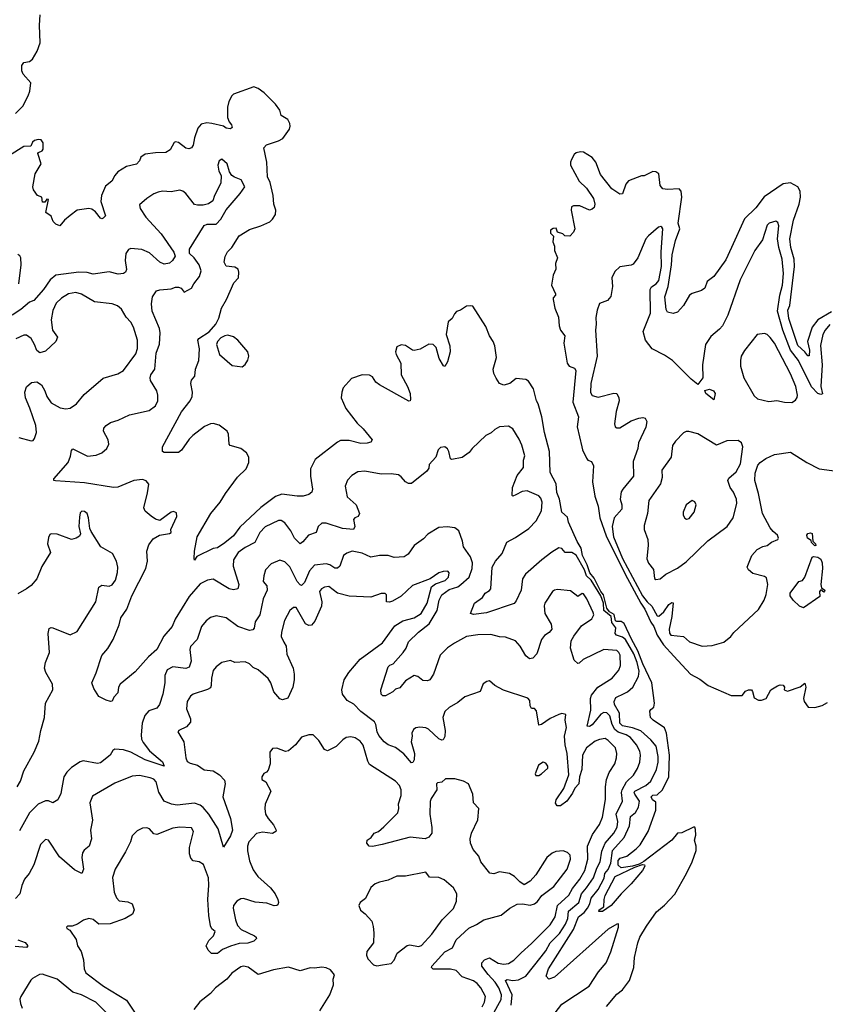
# Model space of a CAD drawing. Extents: x 1550320 to 1685906, y 509093 to 640511.
# Tile 530 of 532: x 1664377 to 1669946, y 611270 to 618082. Entities that reach past the tile are written whole.
import ezdxf

# ---------------------------------------------------------------- set-up
doc = ezdxf.new("R2010")
doc.units = 0

msp = doc.modelspace()

# ---------------------------------------------------------------- linework, layer by layer
at = {"layer": '0CON20XD'}
for points in [[(1664347.1, 617432.9), (1664397.6, 617482.4), (1664436.3, 617555), (1664447.8, 617587.8), (1664453.5, 617645), (1664401.9, 617705), (1664391.7, 617728.3), (1664392.2, 617765), (1664405, 617785.7), (1664445, 617792.5), (1664465, 617807.5), (1664496.7, 617865), (1664518.7, 617921.3), (1664514.5, 618045), (1664519.4, 618115)], [(1668434.3, 611255), (1668505, 611341.4), (1668545, 611369.5), (1668592, 611435), (1668623.1, 611525), (1668628.2, 611595), (1668650.4, 611695), (1668664.5, 611735), (1668710.5, 611810.5), (1668780.4, 611909.6), (1668834.2, 611955.8), (1668905, 612032.9), (1668986.5, 612175), (1669026.7, 612255), (1669053.7, 612335), (1669054.2, 612365), (1669041.5, 612405), (1669050.5, 612439.5), (1669049.3, 612479.3), (1669045.3, 612495.3), (1669035, 612496.4), (1668955, 612455.6), (1668925, 612453.8), (1668884.7, 612405.3), (1668691.4, 612258.6), (1668659.2, 612240.8), (1668613.4, 612226.6), (1668535, 612213.5), (1668513.5, 612233.5), (1668513.6, 612265), (1668529, 612281), (1668575, 612294.3), (1668639, 612345), (1668665.4, 612374.6), (1668721.4, 612465), (1668775, 612613.8), (1668775, 612668.8), (1668751.5, 612685), (1668743.4, 612705), (1668755, 612716.2), (1668785, 612720.5), (1668820.6, 612755), (1668864.4, 612845), (1668869.1, 612995), (1668848.9, 613145), (1668835, 613183.8), (1668755.4, 613235), (1668738.8, 613255), (1668732.3, 613297.7), (1668739.2, 613310.8), (1668760, 613325), (1668765.6, 613354.4), (1668747.3, 613495), (1668684.8, 613624.8), (1668649.8, 613715), (1668605.7, 613795.7), (1668555.4, 613905.3), (1668535, 613918.8), (1668505, 613918), (1668495, 613923.4), (1668486, 613966), (1668455, 613985.7), (1668435, 614010.6), (1668413.1, 614103.1), (1668395, 614126.4), (1668347.5, 614217.5), (1668317.5, 614255), (1668300.8, 614310.8), (1668268.1, 614375), (1668257.7, 614425), (1668230.9, 614470.9), (1668171.5, 614605), (1668165, 614640.5), (1668125.2, 614675.2), (1668107.6, 614765), (1668089.9, 614809.9), (1668085, 614870.5), (1668045, 614950), (1668040.6, 615095), (1668004.9, 615224.9), (1667985.5, 615335), (1667961.4, 615425), (1667948.8, 615445), (1667928, 615528), (1667895, 615581.2), (1667875, 615591.8), (1667810, 615600), (1667764.2, 615565.8), (1667725, 615552.5), (1667695, 615565.7), (1667670.8, 615600.8), (1667654.5, 615635), (1667649.1, 615665), (1667672.9, 615745), (1667660.8, 615825), (1667650, 615855), (1667624.4, 615894.4), (1667600.3, 615960.3), (1667508.9, 616098.9), (1667493.2, 616103.2), (1667465, 616099.5), (1667425, 616072), (1667397.7, 616062.3), (1667382.7, 616047.3), (1667366.2, 616015), (1667338.7, 615991.3), (1667326.1, 615905), (1667350.9, 615825), (1667352.1, 615785), (1667335, 615713.8), (1667316.4, 615683.6), (1667306.4, 615686.4), (1667277.2, 615737.2), (1667255, 615813.3), (1667235, 615833.8), (1667205, 615836.7), (1667145, 615803.3), (1667105, 615794), (1667092.5, 615795), (1667045, 615828), (1667015, 615832), (1666985, 615818.8), (1666976, 615785), (1666980, 615765), (1667012.9, 615705), (1667014.6, 615625), (1667057.7, 615545), (1667076.9, 615495), (1667079.2, 615455), (1667075.6, 615444.4), (1667067.7, 615442.3), (1666865.3, 615555.3), (1666839.4, 615575), (1666815, 615611.4), (1666795, 615623.1), (1666745, 615624.4), (1666671.5, 615598.5), (1666613.1, 615535), (1666602.9, 615505), (1666599.4, 615465), (1666632, 615392), (1666709.9, 615289.9), (1666752.4, 615252.4), (1666813.8, 615175), (1666805, 615158.8), (1666778.9, 615151.1), (1666735, 615149.7), (1666655, 615170.7), (1666595, 615169.6), (1666575, 615160), (1666420.5, 615039.5), (1666387.3, 614975), (1666386.2, 614925), (1666400.6, 614835), (1666395.7, 614814.3), (1666375, 614796.2), (1666336.1, 614786.1), (1666295, 614785.8), (1666188.9, 614798.9), (1666145, 614783.9), (1666043, 614707), (1665898.8, 614571.2), (1665855, 614511.4), (1665795, 614462.9), (1665745, 614428), (1665715, 614423.8), (1665600.7, 614369.3), (1665585, 614342.5), (1665582.5, 614355), (1665584.2, 614405), (1665604, 614505), (1665699.2, 614665), (1665762.7, 614745), (1665798.5, 614805), (1665882.9, 614917.1), (1665942.3, 614975), (1665961.7, 615018.3), (1665961.8, 615055), (1665944.5, 615085), (1665905, 615115.5), (1665831.2, 615135), (1665825.8, 615145), (1665820.5, 615215), (1665810.5, 615235), (1665755, 615276.8), (1665715, 615288.7), (1665695, 615286.7), (1665655, 615266.8), (1665574.3, 615205.7), (1665549.1, 615180.9), (1665495, 615103.8), (1665475, 615086.7), (1665375, 615087.5), (1665363.3, 615095), (1665364, 615126), (1665495, 615368.1), (1665554.7, 615445.3), (1665569.6, 615475), (1665570.9, 615505), (1665560, 615565), (1665565, 615587.5), (1665587.5, 615615), (1665592, 615665), (1665616, 615725), (1665620, 615805), (1665607.5, 615865), (1665615, 615876.7), (1665687.7, 615922.3), (1665733.8, 615975), (1665753.4, 616016.6), (1665772.8, 616087.2), (1665805.6, 616145), (1665858.2, 616261.8), (1665888.6, 616295), (1665892.9, 616335), (1665886.6, 616356.6), (1665865, 616370.8), (1665805, 616376.2), (1665789.4, 616405), (1665796.3, 616443.7), (1665814.6, 616475.4), (1665844.4, 616505.6), (1665893.3, 616586.7), (1665965, 616630.8), (1666045, 616655.8), (1666105, 616682.9), (1666125, 616701.4), (1666145, 616733.8), (1666147.5, 616765), (1666133.6, 616805), (1666128.2, 616865), (1666107.5, 616955), (1666090, 616995), (1666085.4, 617095), (1666064, 617195), (1666083.6, 617216.4), (1666165, 617243.1), (1666195, 617260.6), (1666241.4, 617325), (1666247.1, 617345), (1666244.3, 617364.3), (1666231.2, 617391.2), (1666185, 617420), (1666174.4, 617455), (1666145, 617497.7), (1666066.4, 617575), (1666025, 617606.6), (1665995, 617617.3), (1665855, 617565.5), (1665843.3, 617555), (1665822.5, 617515), (1665813.3, 617476.7), (1665814.4, 617404.4), (1665824.2, 617374.2), (1665840, 617355), (1665846.2, 617335), (1665834, 617326), (1665805, 617331.9), (1665785, 617346), (1665705.6, 617364.4), (1665671.7, 617368.3), (1665631.3, 617358.7), (1665608, 617332), (1665585.4, 617265), (1665576.9, 617213.1), (1665563.8, 617195), (1665545, 617188.6), (1665525, 617192), (1665475, 617233.3), (1665455, 617237.5), (1665445, 617232.5), (1665417.6, 617182.4), (1665387.2, 617162.8), (1665315, 617161.5), (1665245, 617150.6), (1665215, 617130), (1665204.4, 617105), (1665185, 617081.9), (1665115, 617065.5), (1665055, 617028.2), (1665034.4, 617005), (1665013.1, 616965), (1664970.3, 616929.7), (1664942.9, 616865), (1664938.5, 616825), (1664970.8, 616725), (1664955, 616708), (1664945, 616703.8), (1664935, 616708.8), (1664901.6, 616751.6), (1664875, 616770), (1664855, 616774.6), (1664775, 616763.1), (1664725, 616727.3), (1664687.5, 616695), (1664655, 616656.2), (1664627.7, 616667.7), (1664607.5, 616685), (1664595, 616723.3), (1664558.3, 616748.3), (1664577, 616837), (1664565, 616840), (1664551.7, 616818.3), (1664535, 616820), (1664530, 616855), (1664500, 616865), (1664472.5, 616905), (1664466.7, 616925), (1664484.2, 617015), (1664526.1, 617083.9), (1664501.2, 617155), (1664505.9, 617164.1), (1664532.5, 617175), (1664538.2, 617185), (1664539.2, 617229.2), (1664525, 617250.6), (1664505, 617253.1), (1664478.6, 617245), (1664465.3, 617234.7), (1664454.2, 617205.8), (1664405, 617203.9), (1664306.9, 617143.1)], [(1666762.3, 614957.7), (1666715, 614954.2), (1666672.1, 614927.9), (1666644, 614896), (1666626.2, 614855), (1666640.6, 614780.6), (1666701.9, 614725), (1666725.7, 614665), (1666716.2, 614645), (1666693.4, 614636.6), (1666684.2, 614625), (1666692.9, 614575), (1666685.6, 614554.4), (1666607.6, 614562.4), (1666495, 614598.2), (1666465, 614598.6), (1666439.5, 614575), (1666426.7, 614533.3), (1666374.1, 614515.9), (1666335, 614468.6), (1666315, 614455.8), (1666277.3, 614495), (1666250.9, 614545), (1666210.3, 614600.2), (1666185, 614616.5), (1666165, 614618.2), (1666075, 614573.8), (1666036.8, 614535), (1666002.5, 614465), (1665935, 614431.5), (1665887.9, 614395), (1665854.8, 614345.2), (1665851.6, 614301.6), (1665891.2, 614175), (1665885.5, 614144.5), (1665855, 614137.3), (1665825, 614143.8), (1665715, 614211.1), (1665675, 614205.4), (1665625, 614179.2), (1665548.6, 614091.4), (1665451.8, 613935), (1665430, 613885), (1665373.6, 613816.4), (1665324.7, 613725.3), (1665266.2, 613673.8), (1665175, 613569.2), (1665072, 613485), (1665060, 613465), (1665056, 613425), (1665026.7, 613395), (1665015, 613367.5), (1665005, 613364), (1664975, 613374.2), (1664925, 613400), (1664888.8, 613455), (1664876.2, 613495), (1664905, 613563.8), (1664945, 613684), (1664985, 613731.4), (1665022.5, 613795), (1665065.5, 613894.5), (1665077, 613943), (1665116.9, 614003.1), (1665151.5, 614095), (1665249.2, 614285), (1665261.2, 614335), (1665256.7, 614405), (1665270.3, 614449.7), (1665300.7, 614489.3), (1665343.9, 614516.1), (1665412.7, 614527.3), (1665423.8, 614535), (1665421.9, 614555), (1665464, 614645), (1665460.7, 614670.7), (1665439.2, 614679.2), (1665425, 614675.8), (1665345, 614618), (1665315, 614626), (1665286.6, 614646.6), (1665245, 614682.5), (1665234.4, 614705), (1665261.1, 614808.9), (1665269.7, 614869.7), (1665250.7, 614890.7), (1665225, 614900.5), (1665165, 614893.3), (1665055, 614846.9), (1665025.5, 614844.5), (1664825, 614876.7), (1664625, 614890.8), (1664613.3, 614895), (1664612, 614905), (1664710.9, 615019.1), (1664728, 615062), (1664735, 615102.5), (1664745, 615113.8), (1664845, 615062.9), (1664905, 615068.1), (1664945, 615084.3), (1664979.2, 615115), (1664992.9, 615145), (1664989.4, 615175), (1664955.8, 615235), (1664959.2, 615255), (1664974.5, 615275.5), (1665005, 615294.3), (1665058.7, 615311.3), (1665135, 615348.1), (1665271.8, 615378.2), (1665315, 615410.8), (1665330.9, 615445), (1665331.5, 615485), (1665325, 615513.8), (1665281.9, 615585), (1665278.9, 615605), (1665284.4, 615625), (1665311.9, 615665), (1665319.2, 615775), (1665342.2, 615837.8), (1665348.5, 615915), (1665344.4, 615945), (1665293.3, 616065), (1665288.1, 616115), (1665295.8, 616165), (1665323, 616207), (1665345, 616213.8), (1665425, 616218.8), (1665455, 616231.2), (1665475, 616231.2), (1665493.9, 616223.9), (1665515, 616196.2), (1665563.8, 616225), (1665580, 616255), (1665620.6, 616305), (1665632.2, 616345), (1665618.6, 616385), (1665583.8, 616435), (1665550, 616465), (1665550, 616495), (1665651.1, 616658.9), (1665672.1, 616667.9), (1665735, 616666.7), (1665768.1, 616701.9), (1665804.1, 616765.9), (1665901.3, 616878.7), (1665932.5, 616925), (1665908, 616975), (1665861.9, 616991.9), (1665843.3, 617005), (1665828.3, 617028.3), (1665811.2, 617085), (1665775, 617116), (1665756.7, 617105), (1665746.7, 617075), (1665754, 617035), (1665768.8, 617005), (1665768.3, 616951.7), (1665724, 616865), (1665712.3, 616827.7), (1665682.7, 616807.3), (1665645, 616798), (1665605, 616798), (1665585, 616804.3), (1665525, 616879.2), (1665505, 616896), (1665485, 616902), (1665425, 616892), (1665365, 616894.4), (1665335, 616888.6), (1665303.6, 616876.4), (1665256.2, 616845), (1665205, 616800), (1665208.8, 616775), (1665249.2, 616715), (1665355, 616601.2), (1665442.7, 616472.7), (1665451.2, 616445), (1665433.8, 616415), (1665411.7, 616398.3), (1665375, 616391.1), (1665345, 616404.4), (1665275, 616469.1), (1665222.2, 616492.2), (1665145, 616498.8), (1665128.3, 616491.7), (1665110, 616465), (1665105.8, 616415.8), (1665115.8, 616354.2), (1665108, 616335), (1665095, 616325.7), (1665057.6, 616322.4), (1664995, 616337.7), (1664885, 616322.2), (1664843.6, 616333.6), (1664785.4, 616335.4), (1664626.6, 616313.4), (1664586.8, 616283.2), (1664540.3, 616215), (1664475, 616138), (1664445, 616127.1), (1664385, 616077.3), (1664325, 616038)], [(1669989.4, 616060.6), (1669895, 616006.4), (1669855, 615955.4), (1669823.7, 615855), (1669837.7, 615795), (1669835, 615756.2), (1669825, 615755.6), (1669804.6, 615784.6), (1669756.7, 615826.7), (1669695, 616014.5), (1669688.3, 616071.7), (1669700.1, 616105), (1669733, 616375), (1669730.7, 616425), (1669706.9, 616506.9), (1669700.1, 616565), (1669725.4, 616695), (1669764.8, 616805), (1669775.9, 616855), (1669773.6, 616895), (1669756.2, 616925), (1669705, 616952.4), (1669655, 616946.7), (1669524.2, 616855.8), (1669465, 616780.5), (1669387.5, 616705), (1669296.7, 616505), (1669258.4, 616421.6), (1669175, 616305.8), (1669128.5, 616271.5), (1669112.9, 616225), (1669090.9, 616209.1), (1669025, 616187.9), (1669006.5, 616175), (1668966.3, 616103.6), (1668925, 616059.4), (1668895, 616048.8), (1668855, 616058.9), (1668845.9, 616075.9), (1668835.8, 616165), (1668860.4, 616235), (1668883.8, 616386.2), (1668887.5, 616455), (1668911.5, 616555), (1668940.1, 616635), (1668928.9, 616675), (1668955.2, 616855), (1668948.8, 616895), (1668935, 616911.5), (1668855, 616908), (1668822.7, 616912.7), (1668805.3, 616935.3), (1668795.4, 617015), (1668775, 617030), (1668755, 617030.6), (1668695, 617002), (1668675, 617001.2), (1668585, 616967.1), (1668568.1, 616945), (1668545, 616877.5), (1668525, 616875.8), (1668470.9, 616910.9), (1668391.1, 617011.1), (1668359.1, 617095), (1668335, 617129.4), (1668275, 617164.2), (1668255, 617167.5), (1668225, 617161.2), (1668210.9, 617149.1), (1668191.4, 617115), (1668184.4, 617095), (1668185.6, 617075), (1668245.6, 616965), (1668295.5, 616915.5), (1668344, 616845), (1668354, 616805), (1668347.5, 616782.5), (1668335, 616770), (1668315.9, 616764.1), (1668250, 616795), (1668206.4, 616793.6), (1668192.3, 616787.7), (1668188.8, 616765), (1668213.8, 616635), (1668205, 616612.5), (1668180, 616585), (1668146.7, 616586.7), (1668130.7, 616600.7), (1668095, 616612.5), (1668085, 616640), (1668065, 616637.5), (1668047.5, 616625), (1668047.5, 616605), (1668067.5, 616585), (1668063.3, 616545), (1668073.3, 616515), (1668073.8, 616485), (1668093.8, 616435), (1668082, 616395), (1668082.5, 616355), (1668064.2, 616315), (1668054.4, 616245), (1668080, 616185), (1668081.2, 616175), (1668065, 616156.7), (1668064.3, 616145), (1668075.6, 616085), (1668102.9, 616025), (1668105.6, 615965), (1668116.7, 615935), (1668145.5, 615895), (1668138.9, 615845), (1668162.5, 615705), (1668175, 615684.4), (1668212.1, 615672.1), (1668221.8, 615655), (1668200.2, 615435), (1668239.4, 615335), (1668231.6, 615265), (1668263.9, 615126.1), (1668267.5, 615105), (1668295, 615048.6), (1668305, 615035.6), (1668329.2, 615025), (1668344.4, 614995), (1668337.5, 614885), (1668353, 614785), (1668376.5, 614716.5), (1668386.4, 614635), (1668431.7, 614511.7), (1668562.2, 614245), (1668671.2, 614045), (1668698.7, 614005), (1668740, 613915), (1668760, 613885), (1668783.1, 613825), (1668827.2, 613757.2), (1668898.5, 613678.5), (1669015, 613554.1), (1669078.7, 613518.7), (1669136.1, 613475), (1669295, 613405.9), (1669372.7, 613407.3), (1669395, 613436), (1669415, 613446), (1669435, 613446.2), (1669443.9, 613433.9), (1669455, 613390), (1669485, 613374.3), (1669505, 613374.2), (1669537.5, 613385), (1669570, 613445), (1669616.1, 613473.9), (1669635, 613480), (1669655, 613477.5), (1669663.3, 613465), (1669661.2, 613445), (1669685, 613437.3), (1669773.3, 613466.7), (1669805, 613492.5), (1669811.4, 613465), (1669795.4, 613385), (1669799.4, 613365), (1669828.4, 613325), (1669875, 613322.7)], [(1669977.3, 615972.7), (1669945.3, 615935), (1669929.2, 615905), (1669912.2, 615827.8), (1669923.6, 615693.6), (1669914.8, 615545), (1669926, 615494), (1669915, 615489.2), (1669895, 615495.2), (1669851.3, 615541.3), (1669761.1, 615725), (1669706.8, 615795), (1669653.7, 615935), (1669615.6, 616065), (1669632.9, 616175), (1669651.3, 616245), (1669657, 616327), (1669648.4, 616425), (1669625.8, 616505), (1669616.2, 616565), (1669625.4, 616655.4), (1669618.5, 616678.5), (1669605, 616687.5), (1669559.2, 616675), (1669545, 616661.1), (1669511.1, 616558.9), (1669459.5, 616485), (1669357.1, 616282.9), (1669272.4, 616037.6), (1669235.5, 615965), (1669215, 615940.6), (1669155, 615890), (1669118.1, 615835), (1669096.2, 615695), (1669099.2, 615605), (1669065, 615557.5), (1669018, 615595), (1668888.8, 615725), (1668835, 615762), (1668748.8, 615805), (1668703.6, 615863.6), (1668687.8, 615925), (1668738.1, 616051.9), (1668736.5, 616215), (1668745.8, 616234.3), (1668776.1, 616255), (1668795, 616277.8), (1668814.2, 616375), (1668812.5, 616475), (1668822, 616635), (1668817.3, 616647.3), (1668809.3, 616650.7), (1668793.6, 616646.4), (1668723.1, 616586.9), (1668705.7, 616565), (1668650.4, 616435), (1668618.4, 616391.6), (1668605, 616384.5), (1668526.8, 616373.2), (1668490.7, 616339.3), (1668471.1, 616295), (1668475.5, 616235), (1668463.5, 616166.5), (1668441.2, 616138.8), (1668385, 616118.8), (1668368.3, 616071.7), (1668359.5, 616020.5), (1668362.9, 615975), (1668357.8, 615935), (1668368.2, 615755), (1668325.9, 615565), (1668322.8, 615502.8), (1668335, 615482.9), (1668375, 615471.5), (1668485, 615498), (1668505, 615496.2), (1668520, 615465), (1668520.8, 615445), (1668499.8, 615370.2), (1668488.6, 615285), (1668494.4, 615264.4), (1668505, 615258), (1668525, 615259.2), (1668605, 615306), (1668656.1, 615326.1), (1668685, 615330), (1668700, 615325), (1668713, 615303), (1668705, 615262.5), (1668654.5, 615155), (1668649.2, 615115), (1668618.6, 615025), (1668620, 614925), (1668546, 614835), (1668535.8, 614815), (1668528.1, 614765), (1668539.1, 614725), (1668539.2, 614695), (1668486.5, 614635), (1668473.1, 614575), (1668481.7, 614505), (1668544.3, 614355), (1668682.2, 614095), (1668714.5, 614055), (1668747.1, 614025), (1668785, 613956.9), (1668795, 613954.6), (1668830.4, 613985), (1668865, 614035.7), (1668885, 614050), (1668895, 614047.5), (1668886.1, 613953.9), (1668866.9, 613865), (1668868.8, 613838.8), (1668878, 613825), (1668966.7, 613815), (1669007.3, 613777.3), (1669095, 613747.1)], [(1664371.1, 616255), (1664388, 616385), (1664384.6, 616434.6), (1664378.6, 616448.6), (1664365, 616458.1)], [(1664526.8, 615556.8), (1664550.9, 615515), (1664565, 615474), (1664595, 615431.9), (1664657.4, 615397.4), (1664695, 615389.2), (1664725, 615394.3), (1664769.2, 615425), (1664821.9, 615488.1), (1664955, 615601.4), (1665055, 615631.5), (1665095, 615654.4), (1665178.8, 615771.2), (1665192.1, 615807.9), (1665191.6, 615865), (1665163.6, 615955), (1665145, 615990), (1665113.5, 616023.5), (1665079.8, 616079.8), (1665052.6, 616102.6), (1665015, 616115.5), (1664895, 616130), (1664805, 616183.6), (1664765, 616194.5), (1664713.8, 616185), (1664665, 616155.7), (1664628.3, 616121.7), (1664605, 616070), (1664593.4, 616005), (1664603.3, 615933.3), (1664637.5, 615885), (1664627.1, 615855), (1664555, 615788.6), (1664515, 615776), (1664495, 615793.3), (1664479.4, 615835), (1664455, 615876), (1664425, 615898.6), (1664405, 615899.4), (1664350, 615875)], [(1665915, 615680.8), (1665935, 615696.2), (1665955, 615727.5), (1665960, 615755), (1665954, 615785), (1665885, 615865.8), (1665855, 615887.1), (1665815, 615898.6), (1665794.3, 615895.7), (1665768.3, 615881.7), (1665744.3, 615855.7), (1665737.5, 615835), (1665757.5, 615765), (1665845, 615690), (1665915, 615680.8)], [(1669715, 615434.2), (1669740.3, 615449.7), (1669752.1, 615467.9), (1669754.4, 615485), (1669742.2, 615545), (1669705, 615630.8), (1669595, 615843.1), (1669565, 615883.1), (1669545, 615904.2), (1669525, 615911.4), (1669475.8, 615904.2), (1669386.6, 615793.4), (1669365.7, 615755), (1669359.2, 615725), (1669360, 615685), (1669382.5, 615605), (1669455, 615480.8), (1669477.8, 615457.8), (1669555, 615440), (1669611.7, 615448.3), (1669663.9, 615436.1), (1669715, 615434.2)], [(1664371.9, 615191.9), (1664455, 615168), (1664468.8, 615171.2), (1664480, 615185), (1664492.5, 615225), (1664488.6, 615275), (1664447.8, 615395), (1664416.2, 615466.2), (1664411.7, 615505), (1664425, 615541.9), (1664457.6, 615572.4), (1664495, 615577.5), (1664526.8, 615556.8)], [(1669175, 615452.5), (1669121.2, 615495), (1669114, 615516), (1669145, 615526.2), (1669173.9, 615513.9), (1669183.8, 615495), (1669175, 615452.5)], [(1668077.7, 611212.3), (1668125, 611270.4), (1668313.3, 611395), (1668377.3, 611495), (1668432.2, 611557.8), (1668464.5, 611634.5), (1668516.9, 611805), (1668516.1, 611826.1), (1668505, 611825.8), (1668445, 611790), (1668075, 611457.8), (1668035, 611444), (1668016.1, 611466.1), (1668031.5, 611515), (1668205, 611787.8), (1668241.2, 611875), (1668279, 611905), (1668302.2, 611935), (1668317.8, 611965), (1668327.6, 612005), (1668375.1, 612064.9), (1668417.5, 612142.5), (1668423, 612175), (1668446, 612204), (1668464.3, 612245.7), (1668474.8, 612335), (1668556.7, 612425), (1668592.8, 612505), (1668600.1, 612569.9), (1668633.5, 612596.5), (1668654.8, 612635), (1668660.8, 612675), (1668629.2, 612725), (1668624.7, 612735), (1668628.5, 612745), (1668705, 612784.1), (1668741.2, 612815), (1668778.8, 612895), (1668790, 612945), (1668790.2, 612985), (1668777.1, 613055), (1668740.5, 613100.5), (1668671.9, 613161.9), (1668613.5, 613183.5), (1668545, 613197.2), (1668525.3, 613215), (1668524.5, 613285), (1668490, 613345), (1668485.6, 613365), (1668497.8, 613392.2), (1668555, 613420.4), (1668577.9, 613432.1), (1668615.3, 613465), (1668655, 613538.1), (1668660.3, 613575), (1668644.7, 613635), (1668623, 613695), (1668565, 613794.8), (1668545, 613810.4), (1668501.9, 613825), (1668492.7, 613835), (1668497.3, 613875), (1668470.9, 613910.9), (1668465, 613953), (1668416.3, 613995), (1668411.8, 614045), (1668393.9, 614095), (1668327.4, 614205), (1668296.2, 614235), (1668282, 614275), (1668225, 614376.6), (1668195, 614395.6), (1668147, 614397), (1668125, 614424), (1668105, 614427.5), (1668055, 614398.2), (1667985.6, 614345), (1667872.5, 614245), (1667853.5, 614213.5), (1667844.6, 614135), (1667809.1, 614060.9), (1667795, 614044), (1667605, 613978.5), (1667515, 613966.2), (1667493.8, 613975), (1667521.2, 614045), (1667577.5, 614085), (1667595.8, 614115), (1667625, 614133.3), (1667632.9, 614145), (1667644.1, 614295), (1667666, 614335), (1667711.2, 614388.8), (1667743.5, 614466.5), (1667805, 614500), (1667897.2, 614562.8), (1667947.1, 614615), (1667984.1, 614685), (1667990, 614745), (1667980.8, 614770.8), (1667965, 614787.2), (1667885, 614822.5), (1667851.7, 614818.3), (1667805.8, 614794.3), (1667786.4, 614786.4), (1667781.1, 614791.1), (1667784, 614845), (1667815, 614929.2), (1667860, 614985), (1667860.8, 615035), (1667868.1, 615065), (1667848.7, 615138.7), (1667830.8, 615180.8), (1667785, 615252.5), (1667755, 615269.2), (1667695, 615266), (1667662.7, 615247.3), (1667637.3, 615222.7), (1667600, 615205), (1667504.5, 615115.5), (1667485, 615087.5), (1667435, 615052.5), (1667365, 615040), (1667355, 615043.3), (1667344.4, 615095), (1667333.9, 615113.9), (1667315, 615126.5), (1667285, 615121.4), (1667270.6, 615105), (1667254.3, 615055.7), (1667207.5, 615005), (1667205, 614980), (1667190.5, 614959.5), (1667085.8, 614874.2), (1667065, 614874.2), (1667045, 614883.8), (1667015, 614920), (1666995, 614932.5), (1666945, 614940), (1666875, 614936.7), (1666762.3, 614957.7)], [(1668775, 614210), (1668805, 614214.2), (1668843.8, 614246.2), (1668925, 614288.5), (1668985, 614330.9), (1669135, 614475.6), (1669267.1, 614575), (1669308.5, 614635), (1669335.6, 614735), (1669332.5, 614765), (1669312.5, 614812.5), (1669288.5, 614845), (1669272.5, 614895), (1669278.9, 614911.1), (1669330.4, 614955), (1669359.8, 615010.2), (1669377, 615127), (1669368, 615155), (1669345, 615170), (1669265, 615168.6), (1669195, 615138.6), (1669066, 615216), (1669003.9, 615233.9), (1668985, 615233.8), (1668967, 615223), (1668910, 615165), (1668889.2, 615135), (1668880, 615055), (1668816.7, 614965), (1668818.2, 614915), (1668808, 614872), (1668726.9, 614755), (1668716.5, 614665), (1668693.4, 614583.4), (1668694.5, 614554.5), (1668719.2, 614485), (1668722.7, 614447.3), (1668713, 614353), (1668725, 614322.5), (1668758.7, 614278.7), (1668766.4, 614216.4), (1668775, 614210)], [(1669095, 613747.1), (1669165, 613752.9), (1669245, 613775.8), (1669294.2, 613815), (1669315, 613841.4), (1669485, 614001.4), (1669524.7, 614065.3), (1669537.7, 614105), (1669548.5, 614175), (1669539.6, 614219.6), (1669525, 614230.5), (1669445, 614250.6), (1669414.2, 614275), (1669405.8, 614295), (1669438.6, 614375), (1669475, 614415.8), (1669515, 614437.1), (1669545.4, 614444.6), (1669575, 614468), (1669617.5, 614485), (1669623.3, 614495), (1669616.7, 614515), (1669585, 614540), (1669565.4, 614565.4), (1669512.1, 614665), (1669484.3, 614805), (1669458.2, 614895), (1669461.5, 614945), (1669480.8, 614999.1), (1669495, 615018.5), (1669535, 615045.4), (1669595, 615073.1), (1669705, 615089.2), (1669817.7, 615017.7), (1669905, 614974), (1670025, 614958.6)], [(1668986.1, 614626.1), (1669005, 614630), (1669039.2, 614675), (1669053.3, 614725), (1669045, 614746.7), (1669025, 614756.2), (1668983.6, 614726.4), (1668963.1, 614675), (1668964.4, 614655), (1668975, 614633.3), (1668986.1, 614626.1)], [(1664360, 612775), (1664381.5, 612815), (1664406.5, 612885), (1664477.8, 613015), (1664509.8, 613090.2), (1664521.9, 613165), (1664547.8, 613255), (1664555.5, 613354.5), (1664605.5, 613445), (1664604.4, 613485), (1664557.5, 613565), (1664549.3, 613595), (1664554.5, 613635), (1664581.9, 613705), (1664573.1, 613835), (1664580.8, 613869.2), (1664594.1, 613875.9), (1664606.4, 613873.6), (1664725, 613825.7), (1664775, 613849.2), (1664903.5, 614055), (1664923.2, 614156.8), (1664945, 614170), (1664995, 614161.9), (1665015, 614171.9), (1665038.1, 614205), (1665053.4, 614256.6), (1665055.6, 614295), (1665047.1, 614335), (1665018, 614388), (1664936.7, 614435), (1664870.5, 614540.5), (1664861.7, 614561.7), (1664853.3, 614635), (1664843.3, 614665), (1664825, 614680), (1664807.5, 614682.5), (1664795, 614670), (1664789.3, 614640.7), (1664786, 614575), (1664796.2, 614525), (1664790, 614510), (1664767.5, 614495), (1664735, 614485.8), (1664635, 614522), (1664595, 614526), (1664585, 614520), (1664575, 614500), (1664569.2, 614455), (1664590, 614395), (1664530.9, 614299.1), (1664495, 614213.3), (1664455, 614166.7), (1664425, 614143.8), (1664365, 614110)], [(1667775.1, 611264.9), (1667780.5, 611335), (1667735.6, 611435), (1667747.9, 611442.1), (1667785.9, 611435.9), (1667825, 611440.3), (1667875, 611466.1), (1667981.9, 611598.1), (1668015, 611640.4), (1668043.7, 611695), (1668109.1, 611760.9), (1668149.3, 611825), (1668165.2, 611864.8), (1668170, 611915), (1668242.8, 611975), (1668260.2, 612035), (1668296.5, 612075), (1668343.9, 612145), (1668366.9, 612213.1), (1668390.7, 612255), (1668400.3, 612329.7), (1668423.9, 612386.1), (1668485, 612453.8), (1668506.8, 612495), (1668512.4, 612535), (1668500.4, 612585), (1668543.5, 612675), (1668537.6, 612735), (1668541.2, 612755), (1668571.7, 612808.3), (1668619.6, 612855), (1668648.7, 612901.3), (1668664.6, 612945), (1668668.9, 612995), (1668665, 613021.2), (1668640, 613065), (1668599.3, 613115), (1668569.1, 613135), (1668515, 613152.5), (1668492.2, 613172.2), (1668471.8, 613205), (1668457.2, 613265), (1668435, 613287.3), (1668415, 613288.2), (1668395, 613278.4), (1668335, 613204.7), (1668315, 613192.3), (1668299.2, 613195), (1668324.8, 613305), (1668322.7, 613385), (1668330, 613410), (1668374.7, 613465.3), (1668473.9, 613526.1), (1668518.9, 613581.1), (1668531.2, 613615), (1668527.5, 613685), (1668520, 613705), (1668505, 613717.3), (1668415, 613723.8), (1668273.3, 613656.7), (1668245, 613630), (1668235, 613628.8), (1668210.5, 613650.5), (1668184.6, 613735), (1668188.8, 613785), (1668207.3, 613817.3), (1668261.5, 613888.5), (1668333, 613937), (1668346.2, 613965), (1668341.7, 613981.7), (1668297.5, 614075), (1668275, 614108.8), (1668265, 614113.3), (1668235, 614092), (1668185, 614131.1), (1668095, 614140), (1668075, 614136.2), (1668060, 614125), (1668006.2, 614045), (1668002.7, 614027.3), (1668007.1, 613975), (1668050.3, 613900.3), (1668056, 613865), (1668037.4, 613842.6), (1668005, 613820.8), (1667984.4, 613795), (1667953.1, 613695), (1667925, 613664.2), (1667900.7, 613660.7), (1667875, 613680.8), (1667837, 613747), (1667805.5, 613785.5), (1667735, 613811.1), (1667695, 613812.5), (1667635, 613828.2), (1667545, 613827.1), (1667465, 613813.8), (1667382.4, 613767.6), (1667335, 613735.3), (1667284.1, 613685), (1667238, 613555), (1667212.5, 613515), (1667195, 613508), (1667165, 613511.1), (1667128.8, 613538.8), (1667105, 613544.6), (1667045, 613508.9), (1667005, 613460.8), (1666975, 613450), (1666956.9, 613433.1), (1666905, 613404.2), (1666887.5, 613405), (1666876, 613415), (1666872.5, 613445), (1666923.3, 613605), (1666935, 613616.9), (1666958, 613625), (1667027, 613703), (1667049.5, 613735), (1667065, 613778), (1667134.3, 613845.7), (1667207.5, 613902.5), (1667263.1, 613995), (1667276.7, 614065), (1667295, 614101.9), (1667345, 614140.4), (1667405, 614159.3), (1667425.8, 614174.2), (1667483.8, 614226.2), (1667504.6, 614285), (1667507.1, 614325), (1667492.9, 614365), (1667445.3, 614435.3), (1667437.9, 614475), (1667413.1, 614545), (1667385, 614565.7), (1667332.5, 614572.5), (1667275, 614568.1), (1667197.9, 614522.1), (1667168.5, 614491.5), (1667104, 614445), (1667062.9, 614385), (1667035, 614366.7), (1666965, 614360.5), (1666925, 614374.6), (1666865, 614375.6), (1666805, 614362.9), (1666745, 614391.5), (1666675, 614404.5), (1666637.8, 614392.2), (1666614.6, 614375.4), (1666589.5, 614300.5), (1666575, 614287.8), (1666555, 614288.5), (1666520.4, 614310.4), (1666495, 614317.9), (1666415, 614307.5), (1666380.1, 614269.9), (1666345, 614188.1), (1666325, 614168.1), (1666315, 614171.9), (1666295.7, 614195.7), (1666245, 614295.6), (1666210.8, 614330.8), (1666175, 614342.9), (1666115, 614318.6), (1666077.1, 614275), (1666064.6, 614235.4), (1666061.1, 614195), (1666084.4, 614165), (1666088.5, 614135), (1666060.5, 614075), (1666036.2, 613965), (1666005, 613916), (1665997.3, 613872.7), (1665989.1, 613860.9), (1665965, 613855.6), (1665885, 613884.5), (1665805, 613944.3), (1665735, 613956.9), (1665695, 613947.1), (1665665, 613924.3), (1665633.5, 613885), (1665603.1, 613795), (1665557.1, 613745), (1665553.5, 613725), (1665562.7, 613645), (1665547.6, 613602.4), (1665526.2, 613593.8), (1665435.3, 613604.7), (1665395.8, 613585), (1665380, 613545), (1665380, 613495), (1665367.1, 613415), (1665343.3, 613345), (1665325, 613320), (1665268.5, 613301.5), (1665242.8, 613267.3), (1665224, 613215), (1665216.5, 613135), (1665218.9, 613105), (1665231.3, 613081.3), (1665275, 613024.6), (1665365, 612948.5), (1665375, 612917.5), (1665245, 612960.7), (1665145, 613014.1), (1665095, 613030), (1665035, 613035.7), (1665020, 613025), (1665002.5, 612995), (1664935, 612940), (1664915, 612935.8), (1664815, 612955.5), (1664795, 612948.8), (1664735, 612909.2), (1664702.9, 612877.1), (1664682.3, 612845), (1664667.3, 612767.3), (1664661.8, 612728.2), (1664641.2, 612685), (1664605.9, 612664.1), (1664577, 612677), (1664555, 612678.6), (1664504.1, 612655.9), (1664444.7, 612595.3), (1664375, 612470)], [(1669875, 614442.5), (1669850, 614465), (1669848.3, 614478.3), (1669822.5, 614495), (1669817.5, 614515), (1669825, 614526.7), (1669845, 614532.5), (1669855, 614527.5), (1669860, 614475), (1669877.5, 614455), (1669880, 614445), (1669875, 614442.5)], [(1669795, 614013.2), (1669768.2, 614025), (1669724.3, 614065), (1669703.9, 614095), (1669704.5, 614115), (1669763.8, 614195), (1669787.9, 614202.1), (1669805.5, 614224.5), (1669855, 614362.5), (1669865, 614367.5), (1669895, 614362.5), (1669915, 614348.8), (1669924.5, 614325), (1669926.7, 614285), (1669914.5, 614174.5), (1669920.5, 614150.5), (1669942.5, 614135), (1669941.7, 614128.3), (1669935, 614122.5), (1669915, 614137.5), (1669906.7, 614125), (1669909.3, 614090.7), (1669795, 614013.2)], [(1667645.4, 611194.6), (1667705, 611303.1), (1667707.7, 611335), (1667690.2, 611385), (1667665, 611423.8), (1667615, 611475.7), (1667572.5, 611535), (1667571.7, 611558.3), (1667591.3, 611578.7), (1667625, 611592.5), (1667685, 611554.1), (1667725, 611548.8), (1667755, 611552.7), (1667793.3, 611575), (1667842.7, 611627.3), (1667915, 611690.5), (1668045, 611820), (1668078.1, 611875), (1668096, 611954), (1668172.1, 612025), (1668198, 612072), (1668249.7, 612135), (1668284.8, 612195), (1668305.3, 612275.3), (1668302, 612365), (1668337.6, 612445), (1668384.6, 612515), (1668405.4, 612565), (1668427.8, 612687.8), (1668426.4, 612775), (1668432.7, 612825), (1668452.9, 612875), (1668490.9, 612935), (1668502.9, 612975), (1668504.5, 613005), (1668496.7, 613045), (1668445.4, 613095.4), (1668425, 613108.1), (1668385, 613103.3), (1668355, 613090.5), (1668294.6, 613045), (1668268.8, 612995), (1668263.6, 612895), (1668247.2, 612845), (1668242.5, 612795), (1668214.3, 612765), (1668198.7, 612731.3), (1668159.5, 612675), (1668115, 612643.5), (1668093.1, 612643.1), (1668080.9, 612660.9), (1668086.1, 612685), (1668137.6, 612762.4), (1668173.1, 612856.9), (1668162.7, 613005), (1668148.6, 613065), (1668142.8, 613125), (1668156.5, 613185), (1668148.8, 613235), (1668152.5, 613275), (1668125, 613282), (1668105, 613275.7), (1668043.5, 613246.5), (1667985, 613206.2), (1667965, 613202.5), (1667949.5, 613299.5), (1667935.9, 613315.9), (1667915, 613316.2), (1667906, 613334), (1667902.9, 613372.9), (1667888.9, 613388.9), (1667722.5, 613442.5), (1667662, 613475), (1667625, 613507.5), (1667606.1, 613503.9), (1667581.7, 613488.3), (1667561.2, 613435), (1667453.4, 613396.6), (1667405, 613357.3), (1667345.4, 613324.6), (1667315.8, 613295), (1667301.1, 613255), (1667317.8, 613165), (1667315.9, 613124.1), (1667305, 613100), (1667295, 613097.5), (1667275, 613106), (1667203, 613173), (1667185, 613182.5), (1667143.2, 613186.8), (1667115, 613182), (1667098.3, 613171.7), (1667088.8, 613145), (1667091.2, 613125), (1667084, 613085), (1667107.3, 613005), (1667105, 612962.5), (1667095, 612942), (1667085, 612941.4), (1667032.1, 613002.1), (1666975, 613047.3), (1666925, 613066.4), (1666896.1, 613086.1), (1666860.8, 613130.7), (1666848.4, 613155), (1666839.4, 613205), (1666830, 613225), (1666734.4, 613295), (1666686, 613346), (1666641.7, 613371.7), (1666608, 613415), (1666603.1, 613445), (1666619.5, 613515), (1666652.9, 613565), (1666731.6, 613658.4), (1666885, 613770), (1666970.4, 613889.6), (1667026.4, 613923.6), (1667105, 613944.8), (1667153.4, 613975), (1667194.8, 614045), (1667222.8, 614157.3), (1667251.3, 614178.7), (1667318.8, 614201.2), (1667342.4, 614225), (1667346.9, 614255), (1667336.8, 614266.8), (1667305, 614265.5), (1667275, 614254.4), (1667215.5, 614214.5), (1667091.7, 614168.3), (1667015, 614094.5), (1666955, 614058.9), (1666932.9, 614052.9), (1666913.8, 614055), (1666913.3, 614103.3), (1666902.7, 614112.7), (1666875, 614111.1), (1666805, 614087.3), (1666655, 614094.4), (1666575, 614113.6), (1666515, 614161.1), (1666483.8, 614156.2), (1666464.2, 614145), (1666450, 614125), (1666465.5, 614055.5), (1666462.9, 614025), (1666418.1, 613921.9), (1666395, 613893.1), (1666375, 613890.6), (1666352.9, 613902.9), (1666288, 614015), (1666270, 614015), (1666245, 613994), (1666207.8, 613925), (1666185.7, 613844.3), (1666185.6, 613815), (1666202.9, 613775)], [(1666202.9, 613775), (1666218.3, 613748.3), (1666223.7, 613693.7), (1666266.6, 613596.6), (1666274.1, 613554.1), (1666274.2, 613515), (1666264.2, 613465), (1666231.7, 613388.3), (1666193, 613377), (1666175, 613383.8), (1666132.7, 613432.7), (1666112.5, 613495), (1666094.6, 613524.6), (1666025, 613584.3), (1665990.9, 613600.9), (1665965, 613625.7), (1665935, 613639.2), (1665865, 613634), (1665835, 613648), (1665775, 613634.2), (1665735, 613605.8), (1665715, 613578.8), (1665703.4, 613526.6), (1665701.5, 613475), (1665695, 613460.8), (1665675, 613448.5), (1665576, 613415), (1665558, 613402), (1665535.7, 613365), (1665529.4, 613315), (1665557.1, 613245), (1665557.1, 613222.9), (1665530.5, 613189.5), (1665477.5, 613165), (1665471.2, 613155), (1665510.8, 613085), (1665524.4, 612975), (1665535, 612950), (1665555, 612938.1), (1665605.4, 612925.4), (1665652.1, 612892.1), (1665715, 612884.4), (1665758.5, 612858.5), (1665792, 612822), (1665796.9, 612795), (1665781.8, 612705), (1665834, 612555), (1665846.9, 612475), (1665835, 612435.8), (1665785, 612357.5), (1665749.1, 612485), (1665685.1, 612585.1), (1665645, 612630.9), (1665625, 612647.9), (1665585, 612662.8), (1665465, 612647.7), (1665426.7, 612655), (1665375, 612676.7), (1665338.1, 612738.1), (1665319.8, 612809.8), (1665305, 612826.7), (1665278.2, 612838.2), (1665205, 612852.2), (1665155, 612848.6), (1665035, 612800.6), (1664879.7, 612710.3), (1664862.2, 612665), (1664879.2, 612545), (1664865.7, 612475), (1664872.9, 612415), (1664856.2, 612365), (1664823, 612337), (1664811.7, 612318.3), (1664805.7, 612285), (1664818.6, 612205), (1664807.5, 612175), (1664755, 612201.4), (1664651.6, 612291.6), (1664575, 612406.2), (1664555, 612411.2), (1664520.8, 612375), (1664474.1, 612235.9), (1664441.8, 612175), (1664409.2, 612135), (1664391.7, 612091.7), (1664378.2, 612035), (1664348.8, 612001.2)], [(1669875, 613322.7), (1669925, 613337.9), (1669961.4, 613358.6)], [(1667575, 611253.3), (1667590.9, 611285), (1667597.5, 611325), (1667565.6, 611385), (1667539.4, 611415), (1667515, 611432.2), (1667435, 611460), (1667394.1, 611504.1), (1667355, 611512.8), (1667235, 611514.4), (1667224.4, 611524.4), (1667225.8, 611535), (1667315, 611634.4), (1667369.7, 611660.3), (1667395, 611716), (1667482, 611798), (1667535, 611822), (1667585, 611854.2), (1667705, 611886), (1667765, 611936.2), (1667815, 611963.3), (1667853.9, 611966.1), (1667905, 611955.8), (1667935, 611965.7), (1667957.4, 611982.6), (1667986, 612024), (1668068.9, 612085), (1668161.1, 612205), (1668185.6, 612275), (1668181.7, 612301.7), (1668165, 612320), (1668135, 612331.2), (1668083, 612327), (1668057.5, 612315), (1668021.2, 612285), (1667945, 612166.7), (1667905, 612122.5), (1667865, 612097.5), (1667835, 612117.5), (1667796.7, 612155), (1667762.5, 612175), (1667695, 612187.1), (1667655, 612174), (1667627.7, 612177.7), (1667565, 612256.7), (1667552, 612295), (1667510.9, 612340.9), (1667493.6, 612385), (1667491.5, 612415), (1667500.4, 612455), (1667544.6, 612545.4), (1667550.8, 612625), (1667514.6, 612664.6), (1667508.6, 612725), (1667478.8, 612795), (1667445, 612814), (1667385, 612831.2), (1667320, 612830), (1667295, 612807.5), (1667265, 612803.3), (1667258.8, 612795), (1667260, 612755), (1667222.2, 612695), (1667215.6, 612674.4), (1667211.5, 612585), (1667225.6, 612494.4), (1667225.8, 612454.2), (1667205, 612426.7), (1667180, 612415), (1667075.6, 612425.6), (1666882.5, 612375), (1666815, 612362), (1666792.5, 612365), (1666777.5, 612385), (1666780, 612405), (1666805.9, 612424.1), (1666826.7, 612455), (1666856.7, 612465), (1666895, 612497.8), (1666991.1, 612595), (1666998.2, 612625), (1666995, 612657.5), (1667014.4, 612715), (1667013.2, 612753.2), (1667003.5, 612783.5), (1666974.5, 612814.5), (1666795, 612929.5), (1666782.7, 612952.7), (1666752.4, 613062.4), (1666730.9, 613090.9), (1666695, 613112.9), (1666665, 613121.4), (1666634.4, 613115.6), (1666609.7, 613100.3), (1666565, 613054.2), (1666505, 613023.3), (1666485, 613033.3), (1666444, 613095), (1666405, 613134.2), (1666375, 613133.5), (1666325, 613117.8), (1666283.6, 613066.4), (1666235, 613024.2), (1666215, 613020), (1666155, 613042), (1666125, 613040), (1666106, 613015), (1666108.8, 612935), (1666095, 612890), (1666083.6, 612876.4), (1666065, 612867.5), (1666050, 612845), (1666050, 612825), (1666078.3, 612808.3), (1666111.9, 612745), (1666073.9, 612655), (1666070.4, 612625), (1666076.9, 612585), (1666093.6, 612555), (1666132.3, 612512.3), (1666149.2, 612475), (1666148, 612465), (1666125, 612451.5), (1666055, 612461.8), (1666015, 612451.4), (1665961.5, 612395), (1665952.1, 612365), (1665951.2, 612331.2), (1665965, 612262.5), (1665990.6, 612200.6), (1666023.1, 612155), (1666110, 612075), (1666142.5, 612035), (1666162, 611995), (1666166, 611975), (1666160.7, 611959.3), (1666155, 611953.3), (1666135, 611952), (1666085, 611969.2), (1666005, 611977.1), (1665925, 612003.3), (1665905, 612000.5), (1665878, 611985), (1665855.7, 611955), (1665853.5, 611935), (1665868.5, 611855), (1665882.9, 611815), (1665908.2, 611788.2), (1665999.2, 611745), (1666011.4, 611735), (1666013.1, 611725), (1665995, 611706.5), (1665955, 611692.5), (1665895, 611690), (1665835, 611673.2), (1665780, 611650), (1665745, 611620.9), (1665701.7, 611621.8), (1665678.9, 611645), (1665666, 611675), (1665685, 611712.5), (1665717, 611743), (1665727.5, 611775), (1665705, 611793.3), (1665695, 611813.3), (1665685.4, 611885), (1665676.5, 611995), (1665684.3, 612095.7), (1665681.9, 612145), (1665647.4, 612237.4), (1665617.5, 612255), (1665575, 612264), (1665560.6, 612280.6), (1665551.2, 612311.2), (1665550.8, 612355), (1665578, 612465), (1665565, 612491.2), (1665485, 612495.7), (1665435, 612490), (1665325, 612445.6), (1665305, 612448.9), (1665275, 612484.4), (1665255, 612492.1), (1665225, 612488.5), (1665189.1, 612470.9), (1665154.5, 612435.5), (1665143.1, 612395), (1665107.7, 612325), (1665036.9, 612205), (1665018.3, 612148.3), (1665030.4, 612045), (1665045, 612006), (1665065, 611986.9), (1665125, 611979.2), (1665155, 611966.2), (1665167.1, 611925), (1665156, 611895), (1665105, 611862.9), (1665002.4, 611827.6), (1664925, 611825.8), (1664885, 611857.5), (1664855, 611863.1), (1664818.3, 611851.7), (1664775.7, 611824.3), (1664739.3, 611810.7), (1664708.3, 611811.7), (1664700, 611805), (1664702.5, 611795), (1664723.3, 611783.3), (1664767.6, 611717.6), (1664775.6, 611675.6), (1664801.9, 611635), (1664817.9, 611577.9), (1664823.1, 611515), (1664835, 611489.2), (1664955.4, 611395.4), (1665115, 611298.8), (1665183.3, 611195)], [(1667945, 612852.5), (1667965, 612853.8), (1667985, 612864), (1668027, 612903), (1668028.5, 612918.5), (1668015, 612938.8), (1667995, 612946), (1667963.8, 612925), (1667940, 612865), (1667945, 612852.5)], [(1668381.7, 611911.7), (1668382, 611925), (1668414.5, 611945.5), (1668416.5, 611995), (1668425, 612022.9), (1668494.2, 612155), (1668630.2, 612219.8), (1668682.9, 612237.1), (1668695.5, 612235.5), (1668699.1, 612225), (1668682.2, 612195), (1668605.1, 612104.9), (1668534.9, 612035.1), (1668465, 611953.6), (1668405, 611912), (1668381.7, 611911.7)], [(1666845, 611536.2), (1666885, 611543.8), (1666945, 611553.3), (1666965, 611576.7), (1666985.6, 611625), (1667055, 611677.3), (1667075, 611682.2), (1667135, 611671.1), (1667155, 611676.2), (1667225, 611755.7), (1667298.5, 611855), (1667376.3, 611933.7), (1667396.5, 611985), (1667398.5, 612035), (1667376.3, 612076.3), (1667310.3, 612130.3), (1667275, 612147.5), (1667209.2, 612149.2), (1667184.2, 612184.2), (1667045, 612157.5), (1666985, 612155.7), (1666925, 612130), (1666865, 612116.2), (1666835, 612103.8), (1666805, 612077.5), (1666768.2, 612001.8), (1666731.2, 611975), (1666722, 611955), (1666732.7, 611922.7), (1666765, 611896.7), (1666811.2, 611845), (1666821.2, 611808.8), (1666825.8, 611764.2), (1666822, 611695), (1666776.2, 611635), (1666775, 611610), (1666784.2, 611584.2), (1666823, 611543), (1666845, 611536.2)], [(1664365, 611716.7), (1664415, 611698.8), (1664433.3, 611675), (1664425, 611664.3), (1664345, 611670)], [(1666451.9, 611225), (1666520.6, 611335), (1666547.1, 611405), (1666543.8, 611445), (1666553.8, 611475), (1666525, 611508.8), (1666495, 611523.8), (1666465, 611528), (1666415, 611520), (1666385, 611523.8), (1666315, 611501.2), (1666235, 611526.9), (1666130.8, 611509.2), (1666025, 611476), (1665957.2, 611527.2), (1665925, 611534.4), (1665905, 611530), (1665842.5, 611485), (1665809.2, 611445), (1665731.1, 611385), (1665695, 611344.5), (1665622.7, 611287.3), (1665579.7, 611235)], [(1664993.1, 611195), (1664902.9, 611285), (1664804.2, 611335), (1664743.1, 611355), (1664635, 611443.5), (1664552.3, 611472.3), (1664535, 611479.5), (1664512.9, 611477.1), (1664465, 611450), (1664453.2, 611436.8), (1664384, 611325), (1664378.8, 611305), (1664383.3, 611275), (1664393.9, 611243.9)]]:
    msp.add_lwpolyline(points, dxfattribs=at)

doc.saveas('drawing.dxf')
